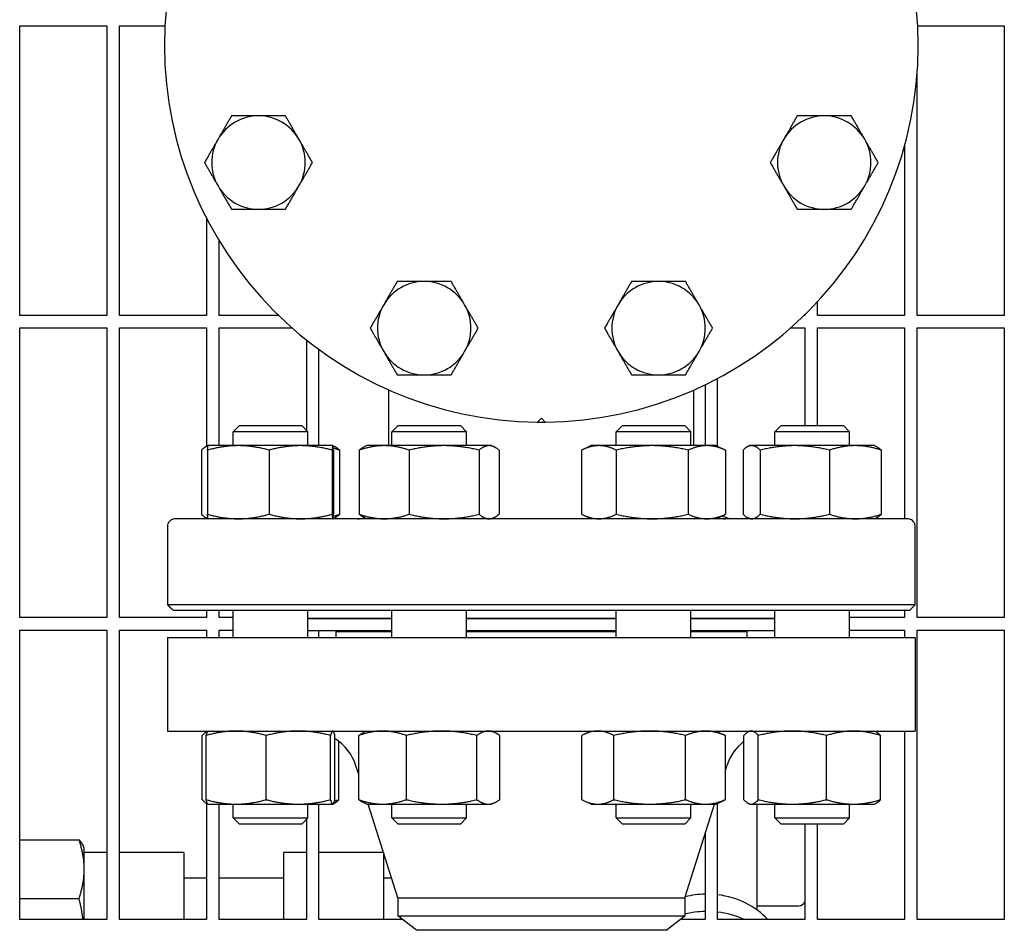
# Model space of a CAD drawing. Header units: inches. Extents: x 24 to 1128, y -69 to 748.
# Tile 647 of 656: x 752 to 762, y 623 to 632. Entities that reach past the tile are written whole.
import ezdxf

# ---------------------------------------------------------------- set-up
doc = ezdxf.new("R2010")
doc.units = ezdxf.units.IN
doc.header["$LTSCALE"] = 32
doc.header["$MEASUREMENT"] = 0
doc.layers.add('Visible (ANSI)', color=7, linetype='Continuous', lineweight=30)

msp = doc.modelspace()

# ---------------------------------------------------------------- linework, layer by layer
at = {"layer": 'Visible (ANSI)'}
for p, q in [((752.17313, 628.71353), (752.17313, 631.61978)), ((752.17313, 631.61978), (753.04813, 631.61978)), ((753.04813, 631.61978), (753.04813, 628.71353)), ((753.17313, 628.71353), (753.17313, 631.61978)), ((753.17313, 631.61978), (753.6307, 631.61978)), ((761.17956, 631.61978), (762.04813, 631.61978)), ((762.04813, 631.61978), (762.04813, 628.71353)), ((761.17313, 628.71353), (761.17313, 631.12856)), ((761.04813, 630.41686), (761.04813, 628.71353)), ((754.04813, 629.68704), (754.04813, 628.71353)), ((754.17313, 628.71353), (754.17313, 629.46419)), ((760.17313, 628.71353), (760.17313, 628.85001)), ((753.04813, 628.71353), (752.17313, 628.71353)), ((754.04813, 628.71353), (753.17313, 628.71353)), ((754.77061, 628.71353), (754.17313, 628.71353)), ((760.04813, 628.71353), (760.03966, 628.71353)), ((760.04813, 628.72179), (760.04813, 628.71353)), ((761.04813, 628.71353), (760.17313, 628.71353)), ((762.04813, 628.71353), (761.17313, 628.71353)), ((752.17313, 625.68228), (752.17313, 628.58853)), ((752.17313, 628.58853), (753.04813, 628.58853)), ((753.04813, 628.58853), (753.04813, 625.68228)), ((753.17313, 625.68228), (753.17313, 628.58853)), ((753.17313, 628.58853), (754.04813, 628.58853)), ((754.04813, 628.58853), (754.04813, 627.40016)), ((754.17313, 627.40753), (754.17313, 628.58853)), ((754.17313, 628.58853), (754.90561, 628.58853)), ((759.90465, 628.58853), (760.04813, 628.58853)), ((760.04813, 628.58853), (760.04813, 627.60853)), ((760.17313, 627.60853), (760.17313, 628.58853)), ((760.17313, 628.58853), (761.04813, 628.58853)), ((761.04813, 628.58853), (761.04813, 626.67353)), ((761.17313, 625.68228), (761.17313, 628.58853)), ((761.17313, 628.58853), (762.04813, 628.58853)), ((762.04813, 628.58853), (762.04813, 625.68228)), ((755.04813, 628.46898), (755.04813, 627.56182)), ((755.17313, 627.40753), (755.17313, 628.37345)), ((759.17313, 627.39918), (759.17313, 628.08302)), ((755.87561, 627.40753), (755.87561, 627.96732)), ((758.93466, 627.40753), (758.93466, 627.96732)), ((759.04813, 628.0198), (759.04813, 627.40753)), ((757.36597, 627.64421), (757.40513, 627.68337)), ((757.40513, 627.68337), (757.4443, 627.64421)), ((754.37643, 627.60853), (754.31393, 627.54603)), ((754.37643, 627.60853), (755.00143, 627.60853)), ((755.00143, 627.60853), (755.06393, 627.54603)), ((755.96754, 627.60853), (755.90504, 627.54603)), ((755.96754, 627.60853), (756.59254, 627.60853)), ((756.59254, 627.60853), (756.65504, 627.54603)), ((758.21772, 627.60853), (758.15522, 627.54603)), ((758.21772, 627.60853), (758.84272, 627.60853)), ((758.84272, 627.60853), (758.90522, 627.54603)), ((759.80884, 627.60853), (759.74634, 627.54603)), ((759.80884, 627.60853), (760.43384, 627.60853)), ((760.43384, 627.60853), (760.49634, 627.54603)), ((755.06393, 627.54603), (754.31393, 627.54603)), ((754.31393, 627.40753), (754.31393, 627.54603)), ((755.06393, 627.40753), (755.06393, 627.54603)), ((756.65504, 627.54603), (755.90504, 627.54603)), ((755.90504, 627.40753), (755.90504, 627.54603)), ((756.65504, 627.40753), (756.65504, 627.54603)), ((758.90522, 627.54603), (758.15522, 627.54603)), ((758.15522, 627.40753), (758.15522, 627.54603)), ((758.90522, 627.40753), (758.90522, 627.54603)), ((760.49634, 627.54603), (759.74634, 627.54603)), ((759.74634, 627.40753), (759.74634, 627.54603)), ((760.49634, 627.40753), (760.49634, 627.54603)), ((753.99582, 627.36244), (753.99582, 626.71862)), ((754.06379, 627.40747), (754.04529, 627.39884)), ((754.05663, 627.36244), (754.05663, 626.71862)), ((754.06393, 627.40753), (754.06379, 627.40747)), ((754.36535, 627.40753), (754.06393, 627.40753)), ((754.99022, 627.40753), (754.36535, 627.40753)), ((754.67407, 627.36244), (754.67407, 626.71862)), ((755.31379, 627.40753), (754.99022, 627.40753)), ((755.30636, 627.36244), (755.30636, 626.71862)), ((755.31393, 627.40753), (755.31379, 627.40753)), ((755.31393, 627.40753), (755.31406, 627.40747)), ((755.31406, 627.40747), (755.33256, 627.39884)), ((755.32122, 627.36244), (755.32122, 626.71862)), ((755.38203, 627.36244), (755.38203, 626.71862)), ((755.57925, 627.36244), (755.57925, 626.71862)), ((755.65504, 627.40753), (755.62927, 627.39551)), ((755.8291, 627.40753), (755.65504, 627.40753)), ((756.42934, 627.40753), (755.8291, 627.40753)), ((756.07894, 627.36244), (756.07894, 626.71862)), ((756.88029, 627.40753), (756.42934, 627.40753)), ((756.77974, 627.36244), (756.77974, 626.71862)), ((756.90504, 627.40753), (756.88029, 627.40753)), ((756.90504, 627.40753), (756.93082, 627.39551)), ((756.98084, 627.36244), (756.98084, 626.71862)), ((757.80869, 627.36244), (757.80869, 626.71862)), ((757.90522, 627.40753), (757.81686, 627.36633)), ((757.98264, 627.40753), (757.90522, 627.40753)), ((758.51735, 627.40753), (757.98264, 627.40753)), ((758.15658, 627.36244), (758.15658, 626.71862)), ((759.06494, 627.40753), (758.51735, 627.40753)), ((758.87812, 627.36244), (758.87812, 626.71862)), ((759.15522, 627.40753), (759.06494, 627.40753)), ((759.15522, 627.40753), (759.24358, 627.36633)), ((759.25176, 627.36244), (759.25176, 626.71862)), ((759.42824, 627.36244), (759.42824, 626.71862)), ((759.49634, 627.40753), (759.47771, 627.39884)), ((759.51443, 627.40753), (759.49634, 627.40753)), ((759.94718, 627.40753), (759.51443, 627.40753)), ((759.60063, 627.36244), (759.60063, 626.71862)), ((760.55409, 627.40753), (759.94718, 627.40753)), ((760.29373, 627.36244), (760.29373, 626.71862)), ((760.74634, 627.40753), (760.55409, 627.40753)), ((760.74634, 627.40753), (760.76497, 627.39884)), ((760.81444, 627.36244), (760.81444, 626.71862)), ((761.07639, 626.67353), (753.73387, 626.67353)), ((754.06379, 626.67359), (754.04529, 626.68222)), ((754.04813, 626.68089), (754.04813, 626.67353)), ((754.06393, 626.67353), (754.06379, 626.67359)), ((755.31393, 626.67353), (755.31406, 626.67359)), ((755.31406, 626.67359), (755.33256, 626.68222)), ((755.65504, 626.67353), (755.62927, 626.68555)), ((756.90504, 626.67353), (756.93082, 626.68555)), ((757.90522, 626.67353), (757.81686, 626.71473)), ((759.15522, 626.67353), (759.24358, 626.71473)), ((759.49634, 626.67353), (759.47771, 626.68222)), ((760.74634, 626.67353), (760.76497, 626.68222)), ((753.65534, 626.59479), (753.65534, 625.81133)), ((761.15493, 625.81133), (761.15493, 626.59479)), ((761.15493, 625.81133), (753.65534, 625.81133)), ((753.04813, 625.68228), (752.17313, 625.68228)), ((754.04813, 625.68228), (753.17313, 625.68228)), ((753.71419, 625.75227), (753.6945, 625.77196)), ((761.09608, 625.75227), (753.71419, 625.75227)), ((754.04813, 625.75227), (754.04813, 625.68228)), ((754.17313, 625.68228), (754.17313, 625.75227)), ((754.31393, 625.68228), (754.17313, 625.68228)), ((754.31393, 625.48353), (754.31393, 625.75227)), ((755.06393, 625.48353), (755.06393, 625.75227)), ((755.90504, 625.48353), (755.90504, 625.75227)), ((756.65504, 625.48353), (756.65504, 625.75227)), ((758.15522, 625.48353), (758.15522, 625.75227)), ((758.90522, 625.48353), (758.90522, 625.75227)), ((759.74634, 625.48353), (759.74634, 625.75227)), ((760.49634, 625.48353), (760.49634, 625.75227)), ((761.04813, 625.68228), (760.49634, 625.68228)), ((761.04813, 625.75227), (761.04813, 625.68228)), ((761.09608, 625.75227), (761.11576, 625.77196)), ((762.04813, 625.68228), (761.17313, 625.68228)), ((755.90504, 625.67353), (755.06393, 625.67353)), ((755.90504, 625.66853), (755.06393, 625.66853)), ((755.46513, 625.66853), (755.46513, 625.67353)), ((758.15522, 625.67353), (756.65504, 625.67353)), ((758.15522, 625.66853), (756.65504, 625.66853)), ((759.74634, 625.67353), (758.90522, 625.67353)), ((759.74634, 625.66853), (758.90522, 625.66853)), ((759.34513, 625.66853), (759.34513, 625.67353)), ((752.17313, 622.65103), (752.17313, 625.55728)), ((752.17313, 625.55728), (753.04813, 625.55728)), ((753.04813, 625.55728), (753.04813, 622.65103)), ((753.17313, 622.65103), (753.17313, 625.55728)), ((753.17313, 625.55728), (754.04813, 625.55728)), ((753.65513, 625.48353), (761.15513, 625.48353)), ((753.65513, 625.48353), (753.65513, 624.54353)), ((754.04813, 625.55728), (754.04813, 625.48353)), ((754.17313, 625.48353), (754.17313, 625.55728)), ((754.17313, 625.55728), (754.31393, 625.55728)), ((755.90504, 625.54853), (755.06393, 625.54853)), ((755.17313, 625.48353), (755.17313, 625.54853)), ((755.34513, 625.54353), (755.90504, 625.54353)), ((755.34513, 625.54353), (755.34513, 625.48353)), ((755.46513, 625.54353), (755.46513, 625.54853)), ((758.15522, 625.54853), (756.65504, 625.54853)), ((756.65504, 625.54353), (758.15522, 625.54353)), ((759.74634, 625.54853), (758.90522, 625.54853)), ((758.90522, 625.54353), (759.46513, 625.54353)), ((759.34513, 625.54353), (759.34513, 625.54853)), ((759.46513, 625.54353), (759.46513, 625.48353)), ((760.49634, 625.55728), (761.04813, 625.55728)), ((761.04813, 625.55728), (761.04813, 625.48353)), ((761.15513, 625.48353), (761.15513, 624.54353)), ((761.17313, 622.65103), (761.17313, 625.55728)), ((761.17313, 625.55728), (762.04813, 625.55728)), ((762.04813, 625.55728), (762.04813, 622.65103)), ((753.65513, 624.54353), (761.15513, 624.54353)), ((754.00452, 623.85462), (754.00452, 624.49844)), ((754.04308, 623.85462), (754.04308, 624.49844)), ((754.04813, 624.54353), (754.04813, 624.53609)), ((754.06276, 624.54299), (754.05112, 624.53756)), ((754.06393, 624.54353), (754.06276, 624.54299)), ((754.6449, 623.85462), (754.6449, 624.49844)), ((755.29075, 623.85462), (755.29075, 624.49844)), ((755.31393, 624.54353), (755.31509, 624.54299)), ((755.33478, 623.85462), (755.33478, 624.49844)), ((755.57285, 623.85462), (755.57285, 624.49844)), ((755.65504, 624.54353), (755.62099, 624.52765)), ((756.05108, 623.85462), (756.05108, 624.49844)), ((756.75827, 623.85462), (756.75827, 624.49844)), ((756.90504, 624.54353), (756.93909, 624.52765)), ((756.98724, 623.85462), (756.98724, 624.49844)), ((757.80988, 623.85462), (757.80988, 624.49844)), ((757.90522, 624.54353), (757.83183, 624.50931)), ((758.13192, 623.85462), (758.13192, 624.49844)), ((758.85226, 623.85462), (758.85226, 624.49844)), ((759.15522, 624.54353), (759.22861, 624.50931)), ((759.25057, 623.85462), (759.25057, 624.49844)), ((759.43694, 623.85462), (759.43694, 624.49844)), ((759.49634, 624.54353), (759.48353, 624.53756)), ((759.58085, 623.85462), (759.58085, 624.49844)), ((760.26525, 623.85462), (760.26525, 624.49844)), ((760.74634, 624.54353), (760.75915, 624.53756)), ((760.80574, 623.85462), (760.80574, 624.49844)), ((761.04813, 624.54353), (761.04813, 622.65103)), ((755.37333, 623.85462), (755.37333, 624.44026)), ((755.57285, 624.10873), (755.54568, 624.1945)), ((759.25057, 624.15024), (759.26458, 624.1945)), ((754.04813, 623.81697), (754.04813, 622.65103)), ((754.06276, 623.81007), (754.05112, 623.8155)), ((754.06393, 623.80953), (754.06276, 623.81007)), ((754.06393, 623.80953), (754.34399, 623.80953)), ((754.17313, 622.65103), (754.17313, 623.80953)), ((754.31393, 623.67103), (754.31393, 623.80953)), ((754.34399, 623.80953), (754.96782, 623.80953)), ((754.96782, 623.80953), (755.31276, 623.80953)), ((755.06393, 623.67103), (755.06393, 623.80953)), ((755.17313, 622.65103), (755.17313, 623.80953)), ((755.31276, 623.80953), (755.31393, 623.80953)), ((755.31393, 623.80953), (755.31509, 623.81007)), ((755.31509, 623.81007), (755.32674, 623.8155)), ((755.65504, 623.80953), (755.62099, 623.82541)), ((755.65504, 623.80953), (755.81196, 623.80953)), ((755.96513, 622.8702), (755.66761, 623.80953)), ((755.81196, 623.80953), (756.40467, 623.80953)), ((755.90504, 623.67103), (755.90504, 623.80953)), ((756.40467, 623.80953), (756.87275, 623.80953)), ((756.65504, 623.67103), (756.65504, 623.80953)), ((756.87275, 623.80953), (756.90504, 623.80953)), ((756.90504, 623.80953), (756.93909, 623.82541)), ((757.90522, 623.80953), (757.83183, 623.84375)), ((757.90522, 623.80953), (757.9709, 623.80953)), ((757.9709, 623.80953), (758.49209, 623.80953)), ((758.15522, 623.67103), (758.15522, 623.80953)), ((758.49209, 623.80953), (759.05141, 623.80953)), ((758.84513, 622.8702), (759.14265, 623.80953)), ((758.90522, 623.67103), (758.90522, 623.80953)), ((759.05141, 623.80953), (759.15522, 623.80953)), ((759.15522, 623.80953), (759.22861, 623.84375)), ((759.17313, 622.65103), (759.17313, 623.81788)), ((759.49634, 623.80953), (759.48353, 623.8155)), ((759.49634, 623.80953), (759.50889, 623.80953)), ((759.50889, 623.80953), (759.92305, 623.80953)), ((759.56563, 623.80953), (759.56563, 622.75031)), ((759.74634, 623.67103), (759.74634, 623.80953)), ((759.92305, 623.80953), (760.53549, 623.80953)), ((760.49634, 623.67103), (760.49634, 623.80953)), ((760.53549, 623.80953), (760.74634, 623.80953)), ((760.74634, 623.80953), (760.75915, 623.8155)), ((754.31393, 623.67103), (755.06393, 623.67103)), ((754.37643, 623.60853), (754.31393, 623.67103)), ((755.00143, 623.60853), (754.37643, 623.60853)), ((755.00143, 623.60853), (755.06393, 623.67103)), ((755.04813, 623.65524), (755.04813, 622.65103)), ((755.90504, 623.67103), (756.65504, 623.67103)), ((755.96754, 623.60853), (755.90504, 623.67103)), ((756.59254, 623.60853), (755.96754, 623.60853)), ((756.59254, 623.60853), (756.65504, 623.67103)), ((758.15522, 623.67103), (758.90522, 623.67103)), ((758.21772, 623.60853), (758.15522, 623.67103)), ((758.84272, 623.60853), (758.21772, 623.60853)), ((758.84272, 623.60853), (758.90522, 623.67103)), ((759.74634, 623.67103), (760.49634, 623.67103)), ((759.80884, 623.60853), (759.74634, 623.67103)), ((760.43384, 623.60853), (759.80884, 623.60853)), ((760.04813, 623.60853), (760.04813, 622.65103)), ((760.17313, 622.65103), (760.17313, 623.60853)), ((760.43384, 623.60853), (760.49634, 623.67103)), ((759.04813, 623.51111), (759.04813, 622.65103)), ((752.17313, 623.45148), (752.76877, 623.45148)), ((752.82063, 623.36854), (752.80881, 623.3939)), ((752.82063, 623.26746), (752.82063, 623.36854)), ((753.04813, 623.32427), (752.82063, 623.32427)), ((753.82063, 623.32427), (753.17313, 623.32427)), ((753.82063, 623.32427), (753.82063, 623.03138)), ((754.82063, 623.03138), (754.82063, 623.32427)), ((755.04813, 623.32427), (754.82063, 623.32427)), ((755.82063, 623.32427), (755.17313, 623.32427)), ((755.82063, 623.32427), (755.82063, 623.03138)), ((752.82063, 623.03138), (752.82063, 623.26746)), ((752.82063, 622.65103), (752.82063, 623.03138)), ((753.82063, 623.06954), (754.04813, 623.06954)), ((753.82063, 623.03138), (753.82063, 622.65103)), ((754.17313, 623.06954), (754.82063, 623.06954)), ((754.82063, 622.65103), (754.82063, 623.03138)), ((755.82063, 623.06954), (755.90199, 623.06954)), ((755.82063, 623.03138), (755.82063, 622.65103)), ((752.17313, 622.86442), (752.76877, 622.86442)), ((755.96513, 622.8702), (758.84513, 622.8702)), ((755.96513, 622.8702), (755.96513, 622.6874)), ((758.84513, 622.8702), (758.84513, 622.6874)), ((759.56563, 622.78827), (759.98788, 622.78827)), ((753.04813, 622.65103), (752.17313, 622.65103)), ((754.04813, 622.65103), (753.17313, 622.65103)), ((755.04813, 622.65103), (754.17313, 622.65103)), ((756.01254, 622.65103), (755.17313, 622.65103)), ((755.96513, 622.6874), (758.84513, 622.6874)), ((756.15263, 622.54353), (755.96513, 622.6874)), ((758.65763, 622.54353), (758.84513, 622.6874)), ((759.04813, 622.65103), (758.79773, 622.65103)), ((760.04813, 622.65103), (759.17313, 622.65103)), ((761.04813, 622.65103), (760.17313, 622.65103)), ((762.04813, 622.65103), (761.17313, 622.65103)), ((758.65763, 622.54353), (756.15263, 622.54353))]:
    msp.add_line(p, q, dxfattribs=at)
for centre, radius, start, end in [((757.40513, 631.42353), 3.77953, 90.593765, 269.406235), ((757.40513, 631.42353), 3.77953, 270.593765, 89.406235), ((754.56802, 630.24836), 0.46875, 90, 150), ((754.56802, 630.24836), 0.46875, 30, 90), ((760.24224, 630.24836), 0.46875, 90, 150), ((760.24224, 630.24836), 0.46875, 30, 90), ((754.56802, 630.24836), 0.46875, 150, 210), ((754.56802, 630.24836), 0.46875, 330, 30), ((760.24224, 630.24836), 0.46875, 150, 210), ((760.24224, 630.24836), 0.46875, 330, 30), ((754.56802, 630.24836), 0.46875, 210, 270), ((754.56802, 630.24836), 0.46875, 270, 330), ((760.24224, 630.24836), 0.46875, 210, 270), ((760.24224, 630.24836), 0.46875, 270, 330), ((756.22996, 628.58642), 0.46875, 90, 150), ((756.22996, 628.58642), 0.46875, 30, 90), ((758.5803, 628.58642), 0.46875, 90, 150), ((758.5803, 628.58642), 0.46875, 30, 90), ((756.22996, 628.58642), 0.46875, 150, 210), ((756.22996, 628.58642), 0.46875, 330, 30), ((758.5803, 628.58642), 0.46875, 150, 210), ((758.5803, 628.58642), 0.46875, 330, 30), ((756.22996, 628.58642), 0.46875, 210, 270), ((756.22996, 628.58642), 0.46875, 270, 330), ((758.5803, 628.58642), 0.46875, 210, 270), ((758.5803, 628.58642), 0.46875, 270, 330), ((757.40513, 631.42353), 3.77953, 269.406235, 270.593765), ((753.73387, 626.59479), 0.07874, 90, 119.999999), ((755.56064, 626.98849), 0.31496, 270, 283.77218), ((759.24962, 626.98849), 0.31496, 256.22782, 270), ((761.07639, 626.59479), 0.07874, 60.000001, 90), ((755.06902, 624.04353), 0.5, 17.574716, 57.891966), ((759.74125, 624.04353), 0.5, 127.489944, 162.425284), ((759.98788, 622.85077), 0.0625, 270, 344.579429)]:
    msp.add_arc(centre, radius, start, end, dxfattribs=at)
for centre, major_axis, start_param, end_param in [((759.06563, 626.30998), (0.5, 0), 1.0989534, 1.2730043), ((759.06563, 622.29398), (0.75, 0), 1.5941318, 1.8649141), ((759.06563, 622.29398), (0.75, 0), 0.62266, 1.4269676), ((759.06563, 622.12069), (-0.75, 0), 4.7357244, 5.0107981), ((759.06563, 622.12069), (-0.75, 0), 4.1892373, 4.5685603)]:
    msp.add_ellipse(centre, major_axis=major_axis, ratio=0.8162963, start_param=start_param, end_param=end_param, dxfattribs=at)
for points, weights in [([(754.29739, 630.71711), (754.22487, 630.59151), (754.16207, 630.48274)], [1.01001874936, 1.04314139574, 1]), ([(754.56802, 630.71711), (754.44242, 630.71711), (754.29739, 630.71711)], [1, 1.04314139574, 1.01001874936]), ([(754.83866, 630.71711), (754.69362, 630.71711), (754.56802, 630.71711)], [1.01001874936, 1.04314139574, 1]), ([(754.97397, 630.48274), (754.91117, 630.59151), (754.83866, 630.71711)], [1, 1.04314139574, 1.01001874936]), ([(759.97161, 630.71711), (759.89909, 630.59151), (759.83629, 630.48274)], [1.01001874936, 1.04314139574, 1]), ([(760.24224, 630.71711), (760.11664, 630.71711), (759.97161, 630.71711)], [1, 1.04314139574, 1.01001874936]), ([(760.51288, 630.71711), (760.36784, 630.71711), (760.24224, 630.71711)], [1.01001874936, 1.04314139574, 1]), ([(760.64819, 630.48274), (760.58539, 630.59151), (760.51288, 630.71711)], [1, 1.04314139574, 1.01001874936]), ([(754.16207, 630.48274), (754.09927, 630.37396), (754.02676, 630.24836)], [1, 1.04314139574, 1.01001874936]), ([(755.10929, 630.24836), (755.03677, 630.37396), (754.97397, 630.48274)], [1.01001874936, 1.04314139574, 1]), ([(759.83629, 630.48274), (759.77349, 630.37396), (759.70098, 630.24836)], [1, 1.04314139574, 1.01001874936]), ([(760.78351, 630.24836), (760.71099, 630.37396), (760.64819, 630.48274)], [1.01001874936, 1.04314139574, 1]), ([(754.02676, 630.24836), (754.09927, 630.12276), (754.16207, 630.01399)], [1.01001874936, 1.04314139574, 1]), ([(754.97397, 630.01399), (755.03677, 630.12276), (755.10929, 630.24836)], [1, 1.04314139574, 1.01001874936]), ([(759.70098, 630.24836), (759.77349, 630.12276), (759.83629, 630.01399)], [1.01001874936, 1.04314139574, 1]), ([(760.64819, 630.01399), (760.71099, 630.12276), (760.78351, 630.24836)], [1, 1.04314139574, 1.01001874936]), ([(754.16207, 630.01399), (754.22487, 629.90521), (754.29739, 629.77961)], [1, 1.04314139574, 1.01001874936]), ([(754.83866, 629.77961), (754.91117, 629.90521), (754.97397, 630.01399)], [1.01001874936, 1.04314139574, 1]), ([(759.83629, 630.01399), (759.89909, 629.90521), (759.97161, 629.77961)], [1, 1.04314139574, 1.01001874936]), ([(760.51288, 629.77961), (760.58539, 629.90521), (760.64819, 630.01399)], [1.01001874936, 1.04314139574, 1]), ([(754.29739, 629.77961), (754.44242, 629.77961), (754.56802, 629.77961)], [1.01001874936, 1.04314139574, 1]), ([(754.56802, 629.77961), (754.69362, 629.77961), (754.83866, 629.77961)], [1, 1.04314139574, 1.01001874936]), ([(759.97161, 629.77961), (760.11664, 629.77961), (760.24224, 629.77961)], [1.01001874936, 1.04314139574, 1]), ([(760.24224, 629.77961), (760.36784, 629.77961), (760.51288, 629.77961)], [1, 1.04314139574, 1.01001874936]), ([(755.95933, 629.05517), (755.88681, 628.92957), (755.82401, 628.82079)], [1.01001874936, 1.04314139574, 1]), ([(756.22996, 629.05517), (756.10436, 629.05517), (755.95933, 629.05517)], [1, 1.04314139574, 1.01001874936]), ([(756.5006, 629.05517), (756.35556, 629.05517), (756.22996, 629.05517)], [1.01001874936, 1.04314139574, 1]), ([(756.63591, 628.82079), (756.57311, 628.92957), (756.5006, 629.05517)], [1, 1.04314139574, 1.01001874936]), ([(758.30967, 629.05517), (758.23715, 628.92957), (758.17435, 628.82079)], [1.01001874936, 1.04314139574, 1]), ([(758.5803, 629.05517), (758.4547, 629.05517), (758.30967, 629.05517)], [1, 1.04314139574, 1.01001874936]), ([(758.85094, 629.05517), (758.7059, 629.05517), (758.5803, 629.05517)], [1.01001874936, 1.04314139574, 1]), ([(758.98625, 628.82079), (758.92345, 628.92957), (758.85094, 629.05517)], [1, 1.04314139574, 1.01001874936]), ([(755.82401, 628.82079), (755.76121, 628.71202), (755.6887, 628.58642)], [1, 1.04314139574, 1.01001874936]), ([(756.77123, 628.58642), (756.69871, 628.71202), (756.63591, 628.82079)], [1.01001874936, 1.04314139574, 1]), ([(758.17435, 628.82079), (758.11155, 628.71202), (758.03904, 628.58642)], [1, 1.04314139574, 1.01001874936]), ([(759.12157, 628.58642), (759.04905, 628.71202), (758.98625, 628.82079)], [1.01001874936, 1.04314139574, 1]), ([(755.6887, 628.58642), (755.76121, 628.46082), (755.82401, 628.35204)], [1.01001874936, 1.04314139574, 1]), ([(756.63591, 628.35204), (756.69871, 628.46082), (756.77123, 628.58642)], [1, 1.04314139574, 1.01001874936]), ([(758.03904, 628.58642), (758.11155, 628.46082), (758.17435, 628.35204)], [1.01001874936, 1.04314139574, 1]), ([(758.98625, 628.35204), (759.04905, 628.46082), (759.12157, 628.58642)], [1, 1.04314139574, 1.01001874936]), ([(755.82401, 628.35204), (755.88681, 628.24327), (755.95933, 628.11767)], [1, 1.04314139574, 1.01001874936]), ([(756.5006, 628.11767), (756.57311, 628.24327), (756.63591, 628.35204)], [1.01001874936, 1.04314139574, 1]), ([(758.17435, 628.35204), (758.23715, 628.24327), (758.30967, 628.11767)], [1, 1.04314139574, 1.01001874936]), ([(758.85094, 628.11767), (758.92345, 628.24327), (758.98625, 628.35204)], [1.01001874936, 1.04314139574, 1]), ([(755.95933, 628.11767), (756.10436, 628.11767), (756.22996, 628.11767)], [1.01001874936, 1.04314139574, 1]), ([(756.22996, 628.11767), (756.35556, 628.11767), (756.5006, 628.11767)], [1, 1.04314139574, 1.01001874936]), ([(758.30967, 628.11767), (758.4547, 628.11767), (758.5803, 628.11767)], [1.01001874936, 1.04314139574, 1]), ([(758.5803, 628.11767), (758.7059, 628.11767), (758.85094, 628.11767)], [1, 1.04314139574, 1.01001874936]), ([(754.06237, 627.40501), (754.03134, 627.39711), (753.99582, 627.36244)], [1.01375847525, 1.02892942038, 1]), ([(754.36535, 627.40753), (754.22207, 627.40753), (754.05663, 627.36244)], [1, 1.0379548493, 1]), ([(754.05663, 627.36244), (754.06047, 627.40592), (754.06379, 627.40747)], [1, 1.03654763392, 1.00271008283]), ([(754.67407, 627.36244), (754.50862, 627.40753), (754.36535, 627.40753)], [1, 1.0379548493, 1]), ([(754.99022, 627.40753), (754.84349, 627.40753), (754.67407, 627.36244)], [1, 1.0379548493, 1]), ([(755.30636, 627.36244), (755.13694, 627.40753), (754.99022, 627.40753)], [1, 1.0379548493, 1]), ([(755.31379, 627.40753), (755.31035, 627.40753), (755.30636, 627.36244)], [1, 1.0379548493, 1]), ([(755.32122, 627.36244), (755.31724, 627.40753), (755.31379, 627.40753)], [1, 1.0379548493, 1]), ([(755.38203, 627.36244), (755.34986, 627.37284), (755.31944, 627.38074)], [1, 1.00850289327, 1.01319603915]), ([(755.33256, 627.39884), (755.35588, 627.38797), (755.38203, 627.36244)], [1.01873149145, 1.02113779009, 1]), ([(755.8291, 627.40753), (755.71314, 627.40753), (755.57925, 627.36244)], [1, 1.0379548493, 1]), ([(755.57925, 627.36244), (755.60555, 627.38445), (755.62927, 627.39551)], [1, 1.01817300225, 1.01894332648]), ([(756.07894, 627.36244), (755.94505, 627.40753), (755.8291, 627.40753)], [1, 1.0379548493, 1]), ([(756.42934, 627.40753), (756.26672, 627.40753), (756.07894, 627.36244)], [1, 1.0379548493, 1]), ([(756.77974, 627.36244), (756.59196, 627.40753), (756.42934, 627.40753)], [1, 1.0379548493, 1]), ([(756.88029, 627.40753), (756.83362, 627.40753), (756.77974, 627.36244)], [1, 1.0379548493, 1]), ([(756.98084, 627.36244), (756.92695, 627.40753), (756.88029, 627.40753)], [1, 1.0379548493, 1]), ([(757.98264, 627.40753), (757.90191, 627.40753), (757.80869, 627.36244)], [1, 1.0379548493, 1]), ([(758.15658, 627.36244), (758.06337, 627.40753), (757.98264, 627.40753)], [1, 1.0379548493, 1]), ([(758.51735, 627.40753), (758.34992, 627.40753), (758.15658, 627.36244)], [1, 1.0379548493, 1]), ([(758.87812, 627.36244), (758.68478, 627.40753), (758.51735, 627.40753)], [1, 1.0379548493, 1]), ([(759.06494, 627.40753), (758.97824, 627.40753), (758.87812, 627.36244)], [1, 1.0379548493, 1]), ([(759.25176, 627.36244), (759.15164, 627.40753), (759.06494, 627.40753)], [1, 1.0379548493, 1]), ([(759.24358, 627.36633), (759.24764, 627.36443), (759.25176, 627.36244)], [1.00309374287, 1.00161564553, 1]), ([(759.51443, 627.40753), (759.47443, 627.40753), (759.42824, 627.36244)], [1, 1.0379548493, 1]), ([(759.60063, 627.36244), (759.55444, 627.40753), (759.51443, 627.40753)], [1, 1.0379548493, 1]), ([(759.94718, 627.40753), (759.78634, 627.40753), (759.60063, 627.36244)], [1, 1.0379548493, 1]), ([(760.29373, 627.36244), (760.10801, 627.40753), (759.94718, 627.40753)], [1, 1.0379548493, 1]), ([(760.55409, 627.40753), (760.43325, 627.40753), (760.29373, 627.36244)], [1, 1.0379548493, 1]), ([(760.81444, 627.36244), (760.67492, 627.40753), (760.55409, 627.40753)], [1, 1.0379548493, 1]), ([(760.76497, 627.39884), (760.78829, 627.38797), (760.81444, 627.36244)], [1.01873149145, 1.02113779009, 1]), ([(753.99582, 626.71862), (754.03134, 626.68395), (754.06237, 626.67604)], [1, 1.02892942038, 1.01375847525]), ([(754.05663, 626.71862), (754.22207, 626.67353), (754.36535, 626.67353)], [1, 1.0379548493, 1]), ([(754.06379, 626.67359), (754.06047, 626.67514), (754.05663, 626.71862)], [1.00271008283, 1.03654763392, 1]), ([(754.36535, 626.67353), (754.50862, 626.67353), (754.67407, 626.71862)], [1, 1.0379548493, 1]), ([(754.67407, 626.71862), (754.84349, 626.67353), (754.99022, 626.67353)], [1, 1.0379548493, 1]), ([(754.99022, 626.67353), (755.13694, 626.67353), (755.30636, 626.71862)], [1, 1.0379548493, 1]), ([(755.30636, 626.71862), (755.31035, 626.67353), (755.31379, 626.67353)], [1, 1.0379548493, 1]), ([(755.31379, 626.67353), (755.31724, 626.67353), (755.32122, 626.71862)], [1, 1.0379548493, 1]), ([(755.31944, 626.70032), (755.34986, 626.70822), (755.38203, 626.71862)], [1.01319603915, 1.00850289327, 1]), ([(755.38203, 626.71862), (755.35588, 626.69309), (755.33256, 626.68222)], [1, 1.02113779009, 1.01873149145]), ([(755.57925, 626.71862), (755.71314, 626.67353), (755.8291, 626.67353)], [1, 1.0379548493, 1]), ([(755.62927, 626.68555), (755.60555, 626.69661), (755.57925, 626.71862)], [1.01894332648, 1.01817300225, 1]), ([(755.8291, 626.67353), (755.94505, 626.67353), (756.07894, 626.71862)], [1, 1.0379548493, 1]), ([(756.07894, 626.71862), (756.26672, 626.67353), (756.42934, 626.67353)], [1, 1.0379548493, 1]), ([(756.42934, 626.67353), (756.59196, 626.67353), (756.77974, 626.71862)], [1, 1.0379548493, 1]), ([(756.77974, 626.71862), (756.83362, 626.67353), (756.88029, 626.67353)], [1, 1.0379548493, 1]), ([(756.88029, 626.67353), (756.92695, 626.67353), (756.98084, 626.71862)], [1, 1.0379548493, 1]), ([(757.80869, 626.71862), (757.90191, 626.67353), (757.98264, 626.67353)], [1, 1.0379548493, 1]), ([(757.98264, 626.67353), (758.06337, 626.67353), (758.15658, 626.71862)], [1, 1.0379548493, 1]), ([(758.15658, 626.71862), (758.34992, 626.67353), (758.51735, 626.67353)], [1, 1.0379548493, 1]), ([(758.51735, 626.67353), (758.68478, 626.67353), (758.87812, 626.71862)], [1, 1.0379548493, 1]), ([(758.87812, 626.71862), (758.97824, 626.67353), (759.06494, 626.67353)], [1, 1.0379548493, 1]), ([(759.06494, 626.67353), (759.15164, 626.67353), (759.25176, 626.71862)], [1, 1.0379548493, 1]), ([(759.25176, 626.71862), (759.24764, 626.71663), (759.24358, 626.71473)], [1, 1.00161564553, 1.00309374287]), ([(759.42824, 626.71862), (759.47443, 626.67353), (759.51443, 626.67353)], [1, 1.0379548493, 1]), ([(759.51443, 626.67353), (759.55444, 626.67353), (759.60063, 626.71862)], [1, 1.0379548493, 1]), ([(759.60063, 626.71862), (759.78634, 626.67353), (759.94718, 626.67353)], [1, 1.0379548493, 1]), ([(759.94718, 626.67353), (760.10801, 626.67353), (760.29373, 626.71862)], [1, 1.0379548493, 1]), ([(760.29373, 626.71862), (760.43325, 626.67353), (760.55409, 626.67353)], [1, 1.0379548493, 1]), ([(760.55409, 626.67353), (760.67492, 626.67353), (760.81444, 626.71862)], [1, 1.0379548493, 1]), ([(760.81444, 626.71862), (760.78829, 626.69309), (760.76497, 626.68222)], [1, 1.02113779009, 1.01873149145]), ([(753.65534, 625.81133), (753.67502, 625.79143), (753.6945, 625.77196)], [1, 1.0000415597, 1.00002799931]), ([(761.11576, 625.77196), (761.13524, 625.79143), (761.15493, 625.81133)], [1.00002799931, 1.0000415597, 1]), ([(754.06007, 624.54101), (754.03417, 624.53311), (754.00452, 624.49844)], [1.01375847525, 1.02892942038, 1]), ([(754.34399, 624.54353), (754.20433, 624.54353), (754.04308, 624.49844)], [1, 1.0379548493, 1]), ([(754.04308, 624.49844), (754.05362, 624.53872), (754.06276, 624.54299)], [1, 1.03377061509, 1.00744590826]), ([(754.6449, 624.49844), (754.48364, 624.54353), (754.34399, 624.54353)], [1, 1.0379548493, 1]), ([(754.96782, 624.54353), (754.81795, 624.54353), (754.6449, 624.49844)], [1, 1.0379548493, 1]), ([(755.29075, 624.49844), (755.11769, 624.54353), (754.96782, 624.54353)], [1, 1.0379548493, 1]), ([(755.31276, 624.54353), (755.30255, 624.54353), (755.29075, 624.49844)], [1, 1.0379548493, 1]), ([(755.33478, 624.49844), (755.32298, 624.54353), (755.31276, 624.54353)], [1, 1.0379548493, 1]), ([(755.81196, 624.54353), (755.70099, 624.54353), (755.57285, 624.49844)], [1, 1.0379548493, 1]), ([(755.57285, 624.49844), (755.59801, 624.51694), (755.62099, 624.52765)], [1, 1.01522706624, 1.01823627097]), ([(756.05108, 624.49844), (755.92294, 624.54353), (755.81196, 624.54353)], [1, 1.0379548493, 1]), ([(756.40467, 624.54353), (756.24057, 624.54353), (756.05108, 624.49844)], [1, 1.0379548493, 1]), ([(756.75827, 624.49844), (756.56878, 624.54353), (756.40467, 624.54353)], [1, 1.0379548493, 1]), ([(756.87275, 624.54353), (756.81962, 624.54353), (756.75827, 624.49844)], [1, 1.0379548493, 1]), ([(756.98724, 624.49844), (756.92589, 624.54353), (756.87275, 624.54353)], [1, 1.0379548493, 1]), ([(757.9709, 624.54353), (757.89617, 624.54353), (757.80988, 624.49844)], [1, 1.0379548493, 1]), ([(758.13192, 624.49844), (758.04563, 624.54353), (757.9709, 624.54353)], [1, 1.0379548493, 1]), ([(758.49209, 624.54353), (758.32494, 624.54353), (758.13192, 624.49844)], [1, 1.0379548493, 1]), ([(758.85226, 624.49844), (758.65925, 624.54353), (758.49209, 624.54353)], [1, 1.0379548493, 1]), ([(759.05141, 624.54353), (758.95899, 624.54353), (758.85226, 624.49844)], [1, 1.0379548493, 1]), ([(759.25057, 624.49844), (759.14384, 624.54353), (759.05141, 624.54353)], [1, 1.0379548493, 1]), ([(759.22861, 624.50931), (759.23941, 624.50427), (759.25057, 624.49844)], [1.00831186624, 1.00475051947, 1]), ([(759.50889, 624.54353), (759.4755, 624.54353), (759.43694, 624.49844)], [1, 1.0379548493, 1]), ([(759.58085, 624.49844), (759.54229, 624.54353), (759.50889, 624.54353)], [1, 1.0379548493, 1]), ([(759.92305, 624.54353), (759.76423, 624.54353), (759.58085, 624.49844)], [1, 1.0379548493, 1]), ([(760.26525, 624.49844), (760.08186, 624.54353), (759.92305, 624.54353)], [1, 1.0379548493, 1]), ([(760.53549, 624.54353), (760.41007, 624.54353), (760.26525, 624.49844)], [1, 1.0379548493, 1]), ([(760.80574, 624.49844), (760.66092, 624.54353), (760.53549, 624.54353)], [1, 1.0379548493, 1]), ([(760.75915, 624.53756), (760.78101, 624.52736), (760.80574, 624.49844)], [1.01763819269, 1.02401877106, 1]), ([(754.00452, 623.85462), (754.03417, 623.81995), (754.06007, 623.81204)], [1, 1.02892942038, 1.01375847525]), ([(754.06276, 623.81007), (754.05362, 623.81434), (754.04308, 623.85462)], [1.00744590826, 1.03377061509, 1]), ([(754.04308, 623.85462), (754.20433, 623.80953), (754.34399, 623.80953)], [1, 1.0379548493, 1]), ([(754.34399, 623.80953), (754.48364, 623.80953), (754.6449, 623.85462)], [1, 1.0379548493, 1]), ([(754.6449, 623.85462), (754.81795, 623.80953), (754.96782, 623.80953)], [1, 1.0379548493, 1]), ([(754.96782, 623.80953), (755.11769, 623.80953), (755.29075, 623.85462)], [1, 1.0379548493, 1]), ([(755.29075, 623.85462), (755.30255, 623.80953), (755.31276, 623.80953)], [1, 1.0379548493, 1]), ([(755.31276, 623.80953), (755.32298, 623.80953), (755.33478, 623.85462)], [1, 1.0379548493, 1]), ([(755.37333, 623.85462), (755.3486, 623.8257), (755.32674, 623.8155)], [1, 1.02401877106, 1.01763819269]), ([(755.33136, 623.84234), (755.35195, 623.84796), (755.37333, 623.85462)], [1.00930122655, 1.005426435, 1]), ([(755.62099, 623.82541), (755.59801, 623.83612), (755.57285, 623.85462)], [1.01823627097, 1.01522706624, 1]), ([(755.57285, 623.85462), (755.70099, 623.80953), (755.81196, 623.80953)], [1, 1.0379548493, 1]), ([(755.81196, 623.80953), (755.92294, 623.80953), (756.05108, 623.85462)], [1, 1.0379548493, 1]), ([(756.05108, 623.85462), (756.24057, 623.80953), (756.40467, 623.80953)], [1, 1.0379548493, 1]), ([(756.40467, 623.80953), (756.56878, 623.80953), (756.75827, 623.85462)], [1, 1.0379548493, 1]), ([(756.75827, 623.85462), (756.81962, 623.80953), (756.87275, 623.80953)], [1, 1.0379548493, 1]), ([(756.87275, 623.80953), (756.92589, 623.80953), (756.98724, 623.85462)], [1, 1.0379548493, 1]), ([(757.80988, 623.85462), (757.89617, 623.80953), (757.9709, 623.80953)], [1, 1.0379548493, 1]), ([(757.9709, 623.80953), (758.04563, 623.80953), (758.13192, 623.85462)], [1, 1.0379548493, 1]), ([(758.13192, 623.85462), (758.32494, 623.80953), (758.49209, 623.80953)], [1, 1.0379548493, 1]), ([(758.49209, 623.80953), (758.65925, 623.80953), (758.85226, 623.85462)], [1, 1.0379548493, 1]), ([(758.85226, 623.85462), (758.95899, 623.80953), (759.05141, 623.80953)], [1, 1.0379548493, 1]), ([(759.05141, 623.80953), (759.14384, 623.80953), (759.25057, 623.85462)], [1, 1.0379548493, 1]), ([(759.25057, 623.85462), (759.23941, 623.84879), (759.22861, 623.84375)], [1, 1.00475051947, 1.00831186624]), ([(759.43694, 623.85462), (759.4755, 623.80953), (759.50889, 623.80953)], [1, 1.0379548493, 1]), ([(759.50889, 623.80953), (759.54229, 623.80953), (759.58085, 623.85462)], [1, 1.0379548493, 1]), ([(759.58085, 623.85462), (759.76423, 623.80953), (759.92305, 623.80953)], [1, 1.0379548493, 1]), ([(759.92305, 623.80953), (760.08186, 623.80953), (760.26525, 623.85462)], [1, 1.0379548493, 1]), ([(760.26525, 623.85462), (760.41007, 623.80953), (760.53549, 623.80953)], [1, 1.0379548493, 1]), ([(760.53549, 623.80953), (760.66092, 623.80953), (760.80574, 623.85462)], [1, 1.0379548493, 1]), ([(760.80574, 623.85462), (760.78101, 623.8257), (760.75915, 623.8155)], [1, 1.02401877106, 1.01763819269]), ([(752.82063, 623.15795), (752.82063, 623.29418), (752.76877, 623.45148)], [1, 1.0379548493, 1]), ([(752.76877, 623.45148), (752.79611, 623.42112), (752.80881, 623.3939)], [1, 1.01965956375, 1.01895290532]), ([(752.76877, 622.86442), (752.82063, 623.02172), (752.82063, 623.15795)], [1, 1.0379548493, 1]), ([(752.80862, 622.65103), (752.79592, 622.75194), (752.76877, 622.86442)], [1.01896216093, 1.01951563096, 1])]:
    msp.add_rational_spline(points, weights, degree=2, dxfattribs=at)
for points, knots in [([(753.6945, 626.66298), (753.68743, 626.6589), (753.68021, 626.65302), (753.66893, 626.64004), (753.66318, 626.6306), (753.65715, 626.61356), (753.65534, 626.60347), (753.65534, 626.59479)], [-0.2228298, -0.2228298, -0.2228298, -0.2228298, -0.14522196, -0.14522196, -0.06611223, -0.06611223, 0, 0, 0, 0]), ([(761.15493, 626.59479), (761.15493, 626.60347), (761.15312, 626.61356), (761.14708, 626.6306), (761.14133, 626.64004), (761.13005, 626.65302), (761.12284, 626.6589), (761.11576, 626.66298)], [0, 0, 0, 0, 0.06611223, 0.06611223, 0.14522196, 0.14522196, 0.2228298, 0.2228298, 0.2228298, 0.2228298])]:
    msp.add_open_spline(points, degree=3, knots=knots, dxfattribs=at)

doc.saveas('drawing.dxf')
